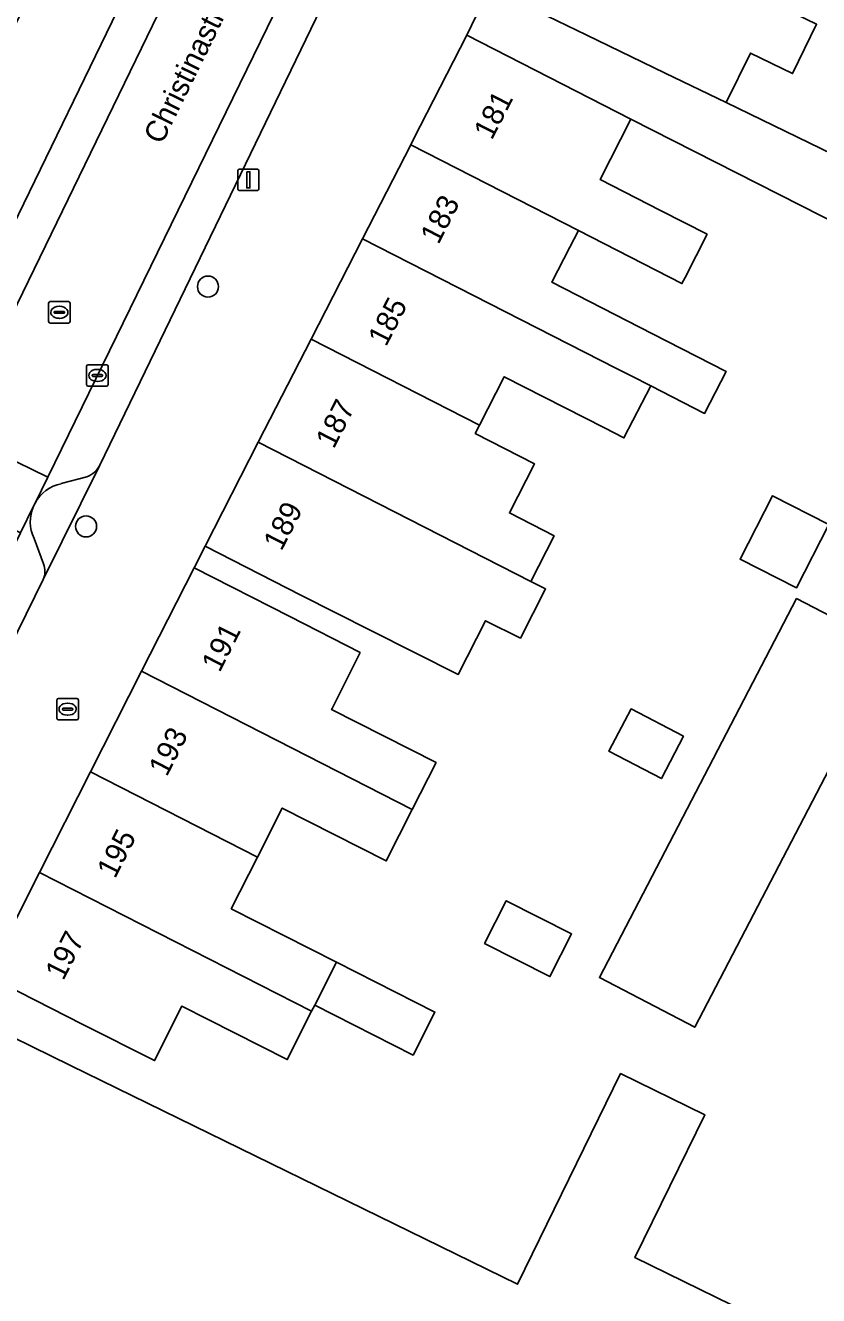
# Model space of a CAD drawing. Extents: x 160102 to 160934, y 382045 to 382923.
# Drawn here: x 160268.2 to 160305.1, y 382128.8 to 382187.9 of the extents above; entities that cross this region are included whole.
import ezdxf

# ---------------------------------------------------------------- set-up
doc = ezdxf.new("R2010")
doc.units = 0
for name, color, linetype in [('IMGEO_Boom', 7, 'Continuous'), ('IMGEO_Brandkraan', 7, 'Continuous'), ('IMGEO_Erf', 7, 'Continuous'), ('IMGEO_Kolk', 7, 'Continuous'), ('IMGEO_Lichtmast', 7, 'Continuous'), ('IMGEO_Openbare_ruimte_label', 7, 'Continuous'), ('IMGEO_Pand', 7, 'Continuous'), ('IMGEO_Pand_nummerreeks', 7, 'Continuous'), ('IMGEO_Parkeervlak_open', 7, 'Continuous'), ('IMGEO_Rijbaan_lokaal_open', 7, 'Continuous'), ('IMGEO_Rioolput', 7, 'Continuous'), ('IMGEO_Voetpad_open', 7, 'Continuous')]:
    doc.layers.add(name, color=color, linetype=linetype)

msp = doc.modelspace()

# ---------------------------------------------------------------- linework, layer by layer
at = {"layer": 'IMGEO_Boom'}
for centre in [(160276.698, 382175.758), (160271.027, 382164.606)]:
    msp.add_circle(centre, 0.489, dxfattribs=at)
at = {"layer": 'IMGEO_Brandkraan'}
for p, q in [((160269.67, 382155.68), (160269.67, 382156.532)), ((160269.745, 382156.606), (160270.597, 382156.606)), ((160269.929, 382156.1), (160269.929, 382156.112)), ((160269.972, 382156.149), (160270.37, 382156.149)), ((160270.158, 382156.386), (160270.183, 382156.386)), ((160270.413, 382156.112), (160270.413, 382156.1)), ((160270.671, 382156.532), (160270.671, 382155.68)), ((160270.597, 382155.606), (160269.745, 382155.606)), ((160270.367, 382156.063), (160269.969, 382156.063)), ((160270.181, 382155.826), (160270.156, 382155.826))]:
    msp.add_line(p, q, dxfattribs=at)
for points in [[(160269.67, 382155.68), (160269.67, 382156.532)], [(160269.745, 382156.606), (160270.597, 382156.606)], [(160270.671, 382156.532), (160270.671, 382155.68)], [(160270.597, 382155.606), (160269.745, 382155.606)]]:
    msp.add_lwpolyline(points, dxfattribs=at)
for centre, radius, start, end in [((160269.747, 382156.53), 0.0765, 91.55205, 178.44795), ((160269.747, 382156.53), 0.0765, 91.55205, 178.44795), ((160269.969, 382156.109), 0.0403, 85.87752, 175.75265), ((160269.966, 382156.099), 0.0366, 178.93798, 274.71019), ((160270.37, 382156.106), 0.043, 264.86636, 352.45326), ((160270.374, 382156.111), 0.0386, 1.73085, 96.63898), ((160270.595, 382156.53), 0.0765, 1.55205, 88.44795), ((160270.595, 382156.53), 0.0765, 1.55205, 88.44795), ((160269.747, 382155.682), 0.0765, 181.55205, 268.44795), ((160269.747, 382155.682), 0.0765, 181.55205, 268.44795), ((160270.595, 382155.682), 0.0765, 271.55205, 358.44795), ((160270.595, 382155.682), 0.0765, 271.55205, 358.44795)]:
    msp.add_arc(centre, radius, start, end, dxfattribs=at)
for centre, major_axis, ratio, start_param, end_param in [((160270.157, 382156.106), (-0.387, 0.002), 0.722429, 4.712389, 7.853982), ((160270.182, 382156.106), (-0.39, 0.002), 0.717154, 1.570796, 4.712389)]:
    msp.add_ellipse(centre, major_axis=major_axis, ratio=ratio, start_param=start_param, end_param=end_param, dxfattribs=at)
at = {"layer": 'IMGEO_Erf'}
for points in [[(160305.007, 382187.96), (160303.895, 382185.666), (160301.927, 382186.62), (160300.807, 382184.311), (160312.933, 382178.432)], [(160313.124, 382175.033), (160296.375, 382183.542), (160294.948, 382180.734), (160297.749, 382179.3), (160299.917, 382178.19), (160298.89, 382176.184), (160298.742, 382175.895), (160293.929, 382178.36), (160293.537, 382177.595), (160292.699, 382175.959), (160297.382, 382173.561), (160300.8, 382171.811), (160299.801, 382169.859), (160297.29, 382171.141), (160296.049, 382168.717), (160295.14, 382169.183), (160290.483, 382171.568), (160289.327, 382169.311), (160289.13, 382168.927), (160291.89, 382167.514), (160290.723, 382165.235), (160292.798, 382164.172), (160291.711, 382162.05), (160292.4, 382161.698), (160291.232, 382159.409), (160289.605, 382160.216), (160288.335, 382157.712), (160284.276, 382159.772), (160281.016, 382161.405), (160276.565, 382163.685), (160276.053, 382162.678), (160280.512, 382160.415), (160283.774, 382158.734), (160282.468, 382156.13), (160282.447, 382156.09), (160287.308, 382153.621), (160286.203, 382151.443), (160284.989, 382149.051), (160280.154, 382151.505), (160278.999, 382149.23), (160277.78, 382146.827), (160282.681, 382144.34), (160287.253, 382142.02), (160286.24, 382140.023), (160281.667, 382142.343), (160281.521, 382142.055), (160280.382, 382139.812), (160275.488, 382142.297), (160274.213, 382139.765), (160270.881, 382141.442), (160266.422, 382143.705)], [(160265.814, 382141.732), (160270.306, 382139.534), (160291.099, 382129.36), (160295.894, 382139.16), (160299.808, 382137.244), (160296.557, 382130.6), (160303.324, 382127.289)]]:
    msp.add_lwpolyline(points, dxfattribs=at)
for points in [[(160305.573, 382164.692), (160304.068, 382161.744), (160301.453, 382163.078), (160302.958, 382166.027)], [(160308.517, 382158.938), (160299.344, 382141.314), (160294.908, 382143.623), (160304.081, 382161.247)], [(160298.816, 382154.848), (160297.792, 382152.88), (160295.351, 382154.15), (160296.376, 382156.118)], [(160293.61, 382145.652), (160292.606, 382143.673), (160289.567, 382145.215), (160290.571, 382147.194)]]:
    msp.add_lwpolyline(points, close=True, dxfattribs=at)
at = {"layer": 'IMGEO_Kolk'}
for p, q in [((160271.053, 382171.199), (160271.053, 382172.051)), ((160271.128, 382172.125), (160271.98, 382172.125)), ((160272.054, 382172.051), (160272.054, 382171.199)), ((160271.312, 382171.619), (160271.312, 382171.631)), ((160271.75, 382171.582), (160271.352, 382171.582)), ((160271.355, 382171.668), (160271.753, 382171.668)), ((160271.541, 382171.905), (160271.566, 382171.905)), ((160271.796, 382171.631), (160271.796, 382171.619)), ((160271.98, 382171.125), (160271.128, 382171.125)), ((160271.564, 382171.345), (160271.539, 382171.345))]:
    msp.add_line(p, q, dxfattribs=at)
for points in [[(160271.053, 382171.199), (160271.053, 382172.051)], [(160271.128, 382172.125), (160271.98, 382172.125)], [(160272.054, 382172.051), (160272.054, 382171.199)], [(160271.98, 382171.125), (160271.128, 382171.125)]]:
    msp.add_lwpolyline(points, dxfattribs=at)
for centre, radius, start, end in [((160271.13, 382172.049), 0.0765, 91.55205, 178.44795), ((160271.13, 382172.049), 0.0765, 91.55205, 178.44795), ((160271.978, 382172.049), 0.0765, 1.55205, 88.44795), ((160271.978, 382172.049), 0.0765, 1.55205, 88.44795), ((160271.352, 382171.628), 0.0403, 85.87752, 175.75265), ((160271.349, 382171.618), 0.0366, 178.93798, 274.71019), ((160271.753, 382171.625), 0.043, 264.86636, 352.45326), ((160271.757, 382171.63), 0.0386, 1.73085, 96.63898), ((160271.13, 382171.201), 0.0765, 181.55205, 268.44795), ((160271.13, 382171.201), 0.0765, 181.55205, 268.44795), ((160271.978, 382171.201), 0.0765, 271.55205, 358.44795), ((160271.978, 382171.201), 0.0765, 271.55205, 358.44795)]:
    msp.add_arc(centre, radius, start, end, dxfattribs=at)
for centre, major_axis, ratio, start_param, end_param in [((160271.54, 382171.625), (-0.387, 0.002), 0.722429, 4.712389, 7.853982), ((160271.565, 382171.625), (-0.39, 0.002), 0.717154, 1.570796, 4.712389)]:
    msp.add_ellipse(centre, major_axis=major_axis, ratio=ratio, start_param=start_param, end_param=end_param, dxfattribs=at)
at = {"layer": 'IMGEO_Lichtmast'}
for p, q in [((160278.08, 382180.323), (160278.08, 382181.123)), ((160278.08, 382181.123), (160278.08, 382180.323)), ((160278.18, 382181.223), (160278.97, 382181.223)), ((160278.97, 382181.223), (160278.18, 382181.223)), ((160279.07, 382181.123), (160279.07, 382180.323)), ((160279.07, 382180.323), (160279.07, 382181.123)), ((160278.97, 382180.223), (160278.18, 382180.223)), ((160278.18, 382180.223), (160278.97, 382180.223))]:
    msp.add_line(p, q, dxfattribs=at)
msp.add_lwpolyline([(160278.5, 382181.098), (160278.65, 382181.098), (160278.65, 382180.348), (160278.5, 382180.348), (160278.5, 382181.098)], dxfattribs=at)
for centre, start, end in [((160278.18, 382181.123), 90, 180), ((160278.18, 382181.123), 90, 180), ((160278.97, 382181.123), 0, 90), ((160278.97, 382181.123), 360, 90), ((160278.18, 382180.323), 180, 270), ((160278.18, 382180.323), 180, 270), ((160278.97, 382180.323), 270, 0), ((160278.97, 382180.323), 270, 0)]:
    msp.add_arc(centre, 0.1, start, end, dxfattribs=at)
at = {"layer": 'IMGEO_Pand'}
for points in [[(160292.022, 382194.257), (160289.789, 382189.653), (160294.289, 382187.471), (160297.969, 382185.687), (160300.807, 382184.311), (160301.927, 382186.62), (160303.895, 382185.666), (160305.007, 382187.96)], [(160288.734, 382187.447), (160286.258, 382182.612), (160286.127, 382182.356), (160293.929, 382178.36), (160298.742, 382175.895), (160298.89, 382176.184), (160299.917, 382178.19), (160297.749, 382179.3), (160294.948, 382180.734), (160296.375, 382183.542), (160293.185, 382185.168)], [(160286.127, 382182.356), (160283.886, 382177.981), (160295.698, 382171.953), (160296.38, 382171.605), (160297.29, 382171.141), (160299.801, 382169.859), (160300.8, 382171.811), (160297.382, 382173.561), (160292.699, 382175.959), (160293.537, 382177.595), (160293.929, 382178.36)], [(160283.886, 382177.981), (160281.494, 382173.309), (160289.327, 382169.311), (160290.483, 382171.568), (160295.14, 382169.183), (160296.049, 382168.717), (160297.29, 382171.141), (160296.38, 382171.605), (160295.698, 382171.953)], [(160289.327, 382169.311), (160281.494, 382173.309), (160279.039, 382168.516), (160291.711, 382162.05), (160292.798, 382164.172), (160290.723, 382165.235), (160291.89, 382167.514), (160289.13, 382168.927)], [(160279.039, 382168.516), (160276.565, 382163.685), (160281.016, 382161.405), (160284.276, 382159.772), (160288.335, 382157.712), (160289.605, 382160.216), (160291.232, 382159.409), (160292.4, 382161.698), (160291.711, 382162.05)], [(160301.453, 382163.078), (160304.068, 382161.744), (160305.573, 382164.692), (160302.958, 382166.027)], [(160283.774, 382158.734), (160280.512, 382160.415), (160276.053, 382162.678), (160273.611, 382157.868), (160286.203, 382151.443), (160287.308, 382153.621), (160282.447, 382156.09), (160282.468, 382156.13)], [(160308.517, 382158.938), (160304.081, 382161.247), (160294.908, 382143.623), (160299.344, 382141.314)], [(160278.999, 382149.23), (160280.154, 382151.505), (160284.989, 382149.051), (160286.203, 382151.443), (160273.611, 382157.868), (160271.237, 382153.191)], [(160295.351, 382154.15), (160297.792, 382152.88), (160298.816, 382154.848), (160296.376, 382156.118)], [(160278.999, 382149.23), (160271.237, 382153.191), (160268.863, 382148.514), (160281.521, 382142.055), (160281.667, 382142.343), (160282.681, 382144.34), (160277.78, 382146.827)], [(160281.521, 382142.055), (160268.863, 382148.514), (160266.422, 382143.705), (160270.881, 382141.442), (160274.213, 382139.765), (160275.488, 382142.297), (160280.382, 382139.812)], [(160292.606, 382143.673), (160293.61, 382145.652), (160290.571, 382147.194), (160289.567, 382145.215)], [(160282.681, 382144.34), (160281.667, 382142.343), (160286.24, 382140.023), (160287.253, 382142.02)], [(160303.494, 382127.636), (160303.324, 382127.289), (160296.557, 382130.6), (160299.808, 382137.244), (160295.894, 382139.16), (160291.099, 382129.36), (160270.306, 382139.534), (160265.814, 382141.732), (160265.884, 382141.874), (160265.572, 382142.026), (160265.522, 382141.924), (160265.325, 382141.522), (160258.345, 382127.256), (160288.167, 382112.664), (160288.189, 382112.709), (160288.916, 382114.197), (160295.735, 382110.861), (160297.782, 382109.859), (160303.497, 382107.063), (160311.135, 382103.326), (160319.256, 382119.924)]]:
    msp.add_lwpolyline(points, close=True, dxfattribs=at)
at = {"layer": 'IMGEO_Parkeervlak_open'}
for points in [[(160298.74, 382227.321), (160297.633, 382225.052), (160269.244, 382166.896), (160268.655, 382165.689)], [(160264.412, 382167.983), (160264.923, 382169.002), (160279.115, 382198.191)], [(160276.342, 382196.54), (160264.03, 382171.188)], [(160271.674, 382167.46), (160285.692, 382196.432)], [(160269.867, 382166.593), (160271.068, 382166.912)], [(160268.583, 382165.542), (160267.977, 382164.299), (160252.457, 382132.435)], [(160269.044, 382162.869), (160268.609, 382164.045)], [(160255.306, 382134.187), (160269.03, 382162.132)]]:
    msp.add_lwpolyline(points, dxfattribs=at)
for centre, radius, start, end in [((160270.657, 382167.975), 1.14, 291.11497, 333.13051), ((160270.247, 382164.819), 1.814, 102.09456, 151.34209), ((160270.244, 382164.822), 1.811, 156.57116, 205.41888), ((160268.228, 382162.516), 0.889, 334.41459, 23.4089)]:
    msp.add_arc(centre, radius, start, end, dxfattribs=at)
at = {"layer": 'IMGEO_Rijbaan_lokaal_open'}
for points in [[(160297.633, 382225.052), (160293.276, 382227.177), (160281.398, 382202.817), (160281.331, 382202.682), (160279.213, 382198.39), (160279.115, 382198.191), (160264.923, 382169.002), (160269.244, 382166.896)], [(160264.25, 382167.637), (160263.655, 382166.405), (160267.977, 382164.299), (160268.583, 382165.542), (160268.655, 382165.689), (160269.244, 382166.896), (160264.923, 382169.002), (160264.412, 382167.983)]]:
    msp.add_lwpolyline(points, close=True, dxfattribs=at)
at = {"layer": 'IMGEO_Rioolput'}
for p, q in [((160269.283, 382174.135), (160269.283, 382174.987)), ((160269.358, 382175.061), (160270.21, 382175.061)), ((160270.284, 382174.987), (160270.284, 382174.135)), ((160269.542, 382174.555), (160269.542, 382174.567)), ((160269.98, 382174.518), (160269.582, 382174.518)), ((160269.585, 382174.604), (160269.983, 382174.604)), ((160269.771, 382174.841), (160269.796, 382174.841)), ((160270.026, 382174.567), (160270.026, 382174.555)), ((160270.21, 382174.061), (160269.358, 382174.061)), ((160269.794, 382174.281), (160269.769, 382174.281))]:
    msp.add_line(p, q, dxfattribs=at)
for points in [[(160269.283, 382174.135), (160269.283, 382174.987)], [(160269.358, 382175.061), (160270.21, 382175.061)], [(160270.284, 382174.987), (160270.284, 382174.135)], [(160270.21, 382174.061), (160269.358, 382174.061)]]:
    msp.add_lwpolyline(points, dxfattribs=at)
for centre, radius, start, end in [((160269.36, 382174.985), 0.0765, 91.55205, 178.44795), ((160269.36, 382174.985), 0.0765, 91.55205, 178.44795), ((160270.208, 382174.985), 0.0765, 1.55205, 88.44795), ((160270.208, 382174.985), 0.0765, 1.55205, 88.44795), ((160269.582, 382174.564), 0.0403, 85.87752, 175.75265), ((160269.579, 382174.554), 0.0366, 178.93798, 274.71019), ((160269.983, 382174.561), 0.043, 264.86636, 352.45326), ((160269.987, 382174.566), 0.0386, 1.73085, 96.63898), ((160269.36, 382174.137), 0.0765, 181.55205, 268.44795), ((160269.36, 382174.137), 0.0765, 181.55205, 268.44795), ((160270.208, 382174.137), 0.0765, 271.55205, 358.44795), ((160270.208, 382174.137), 0.0765, 271.55205, 358.44795)]:
    msp.add_arc(centre, radius, start, end, dxfattribs=at)
for centre, major_axis, ratio, start_param, end_param in [((160269.77, 382174.561), (-0.387, 0.002), 0.722429, 4.712389, 7.853982), ((160269.795, 382174.561), (-0.39, 0.002), 0.717154, 1.570796, 4.712389)]:
    msp.add_ellipse(centre, major_axis=major_axis, ratio=ratio, start_param=start_param, end_param=end_param, dxfattribs=at)
at = {"layer": 'IMGEO_Voetpad_open'}
for points in [[(160293.524, 382244.948), (160293.473, 382240.701), (160257.348, 382166.641), (160257.204, 382166.347), (160259.557, 382165.237), (160259.939, 382166.062), (160261.215, 382165.442), (160261.425, 382165.87), (160264.03, 382171.188), (160276.342, 382196.54), (160277.988, 382199.941), (160279.303, 382202.655), (160281.031, 382206.223)], [(160299.066, 382223.777), (160287.705, 382200.526), (160285.692, 382196.432), (160271.674, 382167.46), (160269.03, 382162.132), (160255.306, 382134.187)], [(160250.397, 382123.957), (160253.46, 382125.04), (160255.291, 382128.754), (160262.505, 382143.388), (160262.798, 382143.225), (160265.522, 382141.924), (160265.572, 382142.026), (160266.422, 382143.705), (160268.863, 382148.514), (160271.237, 382153.191), (160273.611, 382157.868), (160276.053, 382162.678), (160276.565, 382163.685), (160279.039, 382168.516), (160281.494, 382173.309), (160283.886, 382177.981), (160286.127, 382182.356), (160286.258, 382182.612), (160288.734, 382187.447), (160289.789, 382189.653)], [(160269.03, 382162.132), (160271.674, 382167.46)], [(160271.068, 382166.912), (160269.867, 382166.593)], [(160268.655, 382165.689), (160268.583, 382165.542)], [(160268.609, 382164.045), (160269.044, 382162.869)]]:
    msp.add_lwpolyline(points, dxfattribs=at)
msp.add_lwpolyline([(160300.807, 382184.311), (160297.969, 382185.687), (160294.289, 382187.471), (160289.789, 382189.653), (160288.734, 382187.447), (160293.185, 382185.168), (160296.375, 382183.542), (160313.124, 382175.033), (160317.471, 382183.589), (160319.51, 382187.603), (160317.96, 382188.386), (160317.274, 382187.028), (160315.93, 382184.367), (160312.933, 382178.432)], close=True, dxfattribs=at)
for centre, radius, start, end in [((160270.657, 382167.975), 1.14, 291.11497, 333.13051), ((160270.247, 382164.819), 1.814, 102.09456, 151.34209), ((160270.244, 382164.822), 1.811, 156.57116, 205.41888), ((160268.228, 382162.516), 0.889, 334.41459, 23.4089)]:
    msp.add_arc(centre, radius, start, end, dxfattribs=at)

# ---------------------------------------------------------------- texts
at = {"layer": 'IMGEO_Openbare_ruimte_label'}
msp.add_text('Christinastraat', height=1, rotation=63.89618, dxfattribs=at).set_placement((160274.555, 382182.325))
at = {"layer": 'IMGEO_Pand_nummerreeks'}
for s, rotation, p in [('181', 62.88212, (160289.901, 382182.531)), ('183', 62.88212, (160287.416, 382177.677)), ('185', 62.88212, (160284.982, 382172.924)), ('187', 62.88212, (160282.548, 382168.172)), ('189', 62.8821, (160280.114, 382163.42)), ('191', 63.08838, (160277.242, 382157.776)), ('193', 63.08692, (160274.783, 382152.93)), ('195', 63.08838, (160272.375, 382148.187)), ('197', 63.08692, (160269.968, 382143.444))]:
    msp.add_text(s, height=1, rotation=rotation, dxfattribs=at).set_placement(p)

doc.saveas('drawing.dxf')
